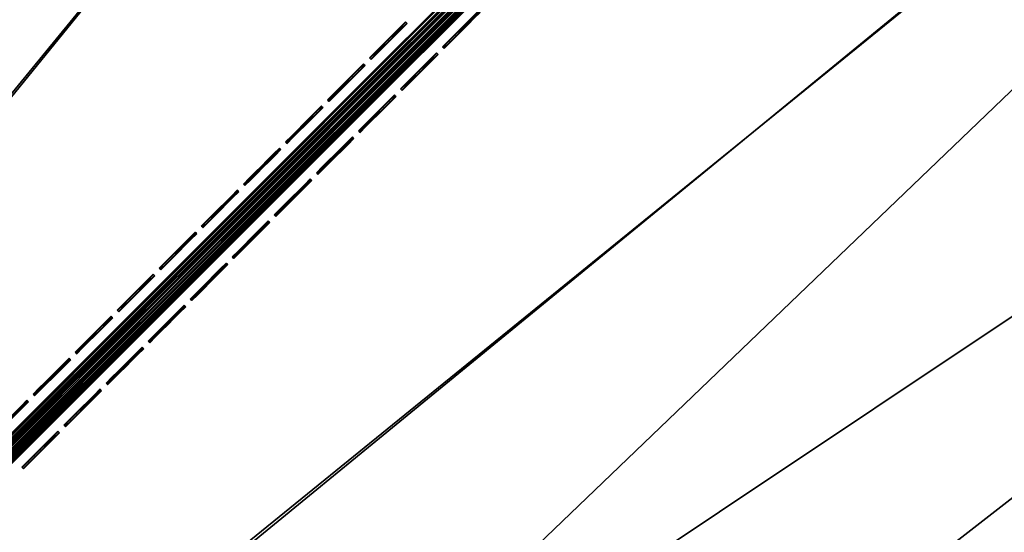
# Model space of a CAD drawing. Header units: inches. Extents: x 0 to 63.6, y -63.6 to 0.
# Tile 404 of 475: x 36 to 40.5, y -28 to -25.7. Entities that reach past the tile are written whole.
import ezdxf

# ---------------------------------------------------------------- set-up
doc = ezdxf.new("R2010")
doc.units = ezdxf.units.IN
doc.header["$LTSCALE"] = 0.03937
doc.header["$MEASUREMENT"] = 0
for name, color, linetype in [('A-FURN-3-ST', 151, 'Continuous'), ('A-FURN-3-ST-SEAM', 250, 'Continuous'), ('A-FURN-3-STITCH', 15, 'Continuous')]:
    doc.layers.add(name, color=color, linetype=linetype)

msp = doc.modelspace()

# ---------------------------------------------------------------- meshes
at = {"layer": 'A-FURN-3-ST'}
mesh = msp.add_polyface(dxfattribs=at)
corners = [(13.9787, -25.6395, 5), (13.9126, -25.8191, 5.0381), (12.3211, -25.0702, 5), (12.2629, -25.2525, 5.0381), (12.4992, -25.6536, 5.5), (12.1805, -25.5102, 5.3087), (13.8192, -26.0731, 5.3087), (13.8566, -25.9714, 5.1464), (12.2135, -25.407, 5.1464), (14.1775, -26.2475, 16.9), (12.4992, -25.6536, 16.9), (15.73, -25.9885, 17.9625), (15.8397, -25.7258, 18), (14.0856, -25.3429, 17.9625), (14.1839, -25.0757, 18), (12.4149, -24.7692, 17.9625), (12.5015, -24.498, 18), (12.3342, -25.0219, 17.8526), (13.9941, -25.5919, 17.8526), (15.6277, -26.2333, 17.8526), (12.2649, -25.2389, 17.6778), (13.9154, -25.8057, 17.6778), (12.1782, -25.5101, 17.1847), (13.8171, -26.0729, 17.1847), (13.8551, -25.9698, 17.45), (12.2117, -25.4054, 17.45), (25.0468, -31.0664, 18), (37.515, -13.6013, 18), (23.6135, -30.0129, 18), (35.7144, -12.3007, 18), (22.136, -29.0223, 18), (33.8688, -11.0648, 18), (31.9805, -9.8953, 18), (20.6169, -28.0967, 18), (30.0518, -8.7935, 18), (19.0593, -27.2377, 18), (28.0852, -7.761, 18), (17.4659, -26.4469, 18), (26.0832, -6.7989, 18), (24.0483, -5.9085, 18), (21.9831, -5.0909, 18), (19.8901, -4.3472, 18), (17.772, -3.6783, 18), (10.7957, -23.9936, 18), (15.6316, -3.085, 18), (29.9607, -7.4937, 5.5), (30.5611, -7.8617, 5.3087), (28.561, -6.8115, 5.3087), (28.3538, -7.2244, 5), (28.4396, -7.0534, 5.0381), (30.4312, -8.0991, 5.0381), (30.3394, -8.2669, 5), (30.5091, -7.9568, 5.1464), (28.5124, -6.9084, 5.1464), (30.1884, -8.5438, 17.9625), (28.2129, -7.5065, 17.9625), (30.5088, -7.9577, 17.45), (28.5122, -6.9094, 17.45), (28.4339, -7.0657, 17.6778), (30.425, -8.1111, 17.6778), (28.3318, -7.2693, 17.8526), (30.3157, -8.311, 17.8526), (37.8745, -13.121, 5), (24.6816, -31.5424, 5), (23.2694, -30.5044, 5), (36.0566, -11.8078, 5), (21.8136, -29.5284, 5), (34.1932, -10.5601, 5), (32.2866, -9.3793, 5), (20.3169, -28.6163, 5), (18.7822, -27.7699, 5), (17.2123, -26.9907, 5), (26.3325, -6.2531, 5), (15.6101, -26.2801, 5), (24.2779, -5.3542, 5), (22.1927, -4.5288, 5), (20.0796, -3.7779, 5), (17.9411, -3.1026, 5), (10.6404, -24.5731, 5), (15.7799, -2.5037, 5)]
mesh.append_faces([[corners[k] for k in face] for face in [(0, 1, 2), (2, 1, 3), (4, 5, 6), (7, 6, 5, 8), (1, 7, 8, 3), (4, 9, 10), (11, 12, 13), (13, 12, 14), (13, 14, 15), (15, 14, 16), (15, 17, 18, 13), (13, 18, 19, 11), (17, 20, 21, 18), (22, 10, 23), (24, 21, 20, 25), (23, 24, 25, 22), (26, 27, 28), (28, 29, 30), (30, 31, 32), (30, 32, 33), (33, 32, 34), (33, 34, 35), (35, 34, 36), (35, 36, 37), (37, 36, 38), (37, 38, 12), (12, 38, 39), (12, 39, 40), (12, 40, 14), (14, 40, 41), (14, 41, 16), (16, 41, 42), (16, 42, 43), (43, 42, 44), (45, 46, 47), (48, 49, 50), (48, 50, 51), (52, 50, 49, 53), (34, 54, 36), (36, 54, 55), (56, 57, 58, 59), (59, 58, 60, 61), (61, 60, 55, 54), (62, 63, 64), (65, 64, 66), (67, 66, 68), (68, 66, 69), (68, 69, 51), (51, 69, 70), (51, 70, 48), (48, 70, 71), (48, 71, 72), (72, 71, 73), (72, 73, 74), (74, 73, 75), (75, 73, 0), (75, 0, 76), (76, 0, 2), (76, 2, 77), (77, 2, 78), (77, 78, 79)]])
mesh = msp.add_polyface(dxfattribs=at)
corners = [(47.2494, -22.6677, 18), (45.7647, -21.0157, 18), (30.2851, -35.8696, 18), (29.0547, -34.5849, 18), (44.2222, -19.4174, 18), (42.6239, -17.875, 18), (27.77, -33.3546, 18), (40.9719, -16.3902, 18), (26.4332, -32.181, 18), (39.2682, -14.9651, 18), (25.0468, -31.0664, 18), (37.515, -13.6013, 18), (23.6135, -30.0129, 18), (35.7144, -12.3007, 18), (22.136, -29.0223, 18), (33.8688, -11.0648, 18), (42.5956, -16.3574, 5.5), (41.6674, -15.5877, 5.3087), (40.9281, -14.9068, 5.5), (39.9347, -14.1383, 5.3087), (39.2112, -13.515, 5.5), (38.1515, -12.7513, 5.3087), (37.447, -12.1836, 5.5), (41.5964, -15.6696, 5.1464), (39.8666, -14.2227, 5.1464), (38.0865, -12.8381, 5.1464), (36.0566, -11.8078, 5), (37.9893, -12.9679, 5.0381), (37.8745, -13.121, 5), (39.7648, -14.3489, 5.0381), (39.6447, -14.4979, 5), (41.4902, -15.7922, 5.0381), (41.3648, -15.9368, 5), (42.5956, -16.3574, 16.9), (40.9281, -14.9068, 16.9), (39.2112, -13.515, 16.9), (37.447, -12.1836, 16.9), (42.8179, -17.6666, 17.9625), (41.1584, -16.1751, 17.9625), (39.4469, -14.7434, 17.9625), (37.6857, -13.3735, 17.9625), (41.6678, -15.5873, 17.1847), (39.9351, -14.1379, 17.1847), (39.8661, -14.2234, 17.45), (41.5959, -15.6704, 17.45), (39.7564, -14.3596, 17.6778), (41.4814, -15.8025, 17.6778), (39.6134, -14.5369, 17.8526), (41.3322, -15.9746, 17.8526), (38.1519, -12.7509, 17.1847), (38.0861, -12.8389, 17.45), (37.9813, -12.9788, 17.6778), (37.8447, -13.1611, 17.8526), (36.0283, -11.8491, 17.8526), (35.8769, -12.0669, 17.9625), (49.1417, -23.9949, 5), (28.6305, -35.0091, 5), (47.7028, -22.2748, 5), (46.2038, -20.6068, 5), (44.6464, -18.9932, 5), (43.0328, -17.4358, 5), (27.3646, -33.7969, 5), (26.0475, -32.6406, 5), (24.6816, -31.5424, 5), (23.2694, -30.5044, 5), (21.8136, -29.5284, 5), (34.1932, -10.5601, 5)]
mesh.append_faces([[corners[k] for k in face] for face in [(0, 1, 2), (3, 1, 4), (3, 4, 5), (3, 5, 6), (6, 5, 7), (6, 7, 8), (8, 7, 9), (8, 9, 10), (10, 9, 11), (12, 11, 13), (14, 13, 15), (16, 17, 18), (18, 17, 19), (18, 19, 20), (20, 19, 21), (20, 21, 22), (17, 23, 24, 19), (19, 24, 25, 21), (26, 27, 28), (28, 27, 29), (28, 29, 30), (30, 29, 31), (30, 31, 32), (23, 31, 29, 24), (24, 29, 27, 25), (33, 18, 34), (34, 18, 20), (34, 20, 35), (35, 20, 22), (35, 22, 36), (7, 37, 38), (7, 38, 9), (9, 38, 39), (9, 39, 11), (11, 39, 40), (11, 40, 13), (33, 34, 41), (41, 34, 42), (41, 42, 43, 44), (44, 43, 45, 46), (46, 45, 47, 48), (48, 47, 39, 38), (34, 35, 42), (42, 35, 49), (42, 49, 50, 43), (43, 50, 51, 45), (45, 51, 52, 47), (47, 52, 40, 39), (35, 36, 49), (52, 53, 54, 40), (55, 56, 57), (57, 56, 58), (58, 56, 59), (59, 56, 60), (60, 61, 32), (32, 61, 62), (32, 62, 30), (30, 62, 63), (30, 63, 28), (28, 64, 26), (26, 65, 66)]])
mesh = msp.add_polyface(dxfattribs=at)
corners = [(34.1112, -41.826, 5), (33.95, -41.9291, 5.0381), (33.1353, -40.3702, 5), (32.9787, -40.4802, 5.0381), (32.0972, -38.9581, 5), (31.9455, -39.0747, 5.0381), (30.999, -37.5921, 5), (30.8525, -37.7152, 5.0381), (29.8427, -36.275, 5), (30.101, -37.3129, 5.5), (30.6453, -37.8893, 5.3087), (31.243, -38.6788, 5.5), (31.731, -39.2396, 5.3087), (32.323, -40.0941, 5.5), (32.7572, -40.6357, 5.3087), (33.339, -41.5562, 5.5), (33.7221, -42.0749, 5.3087), (33.8134, -42.0165, 5.1464), (32.8459, -40.5734, 5.1464), (31.8169, -39.1736, 5.1464), (30.7283, -37.8196, 5.1464), (34.2889, -43.062, 16.9), (33.339, -41.5562, 16.9), (32.323, -40.0941, 16.9), (31.243, -38.6788, 16.9), (30.101, -37.3129, 16.9), (34.3774, -41.657, 17.9625), (34.6173, -41.5036, 18), (33.3937, -40.1897, 17.9625), (33.6267, -40.0261, 18), (32.3475, -38.7663, 17.9625), (32.5732, -38.5928, 18), (31.2406, -37.3896, 17.9625), (31.4586, -37.2064, 18), (30.0752, -36.062, 17.9625), (30.2851, -35.8696, 18), (29.8797, -36.2413, 17.8526), (31.0375, -37.5603, 17.8526), (32.1372, -38.9281, 17.8526), (33.1766, -40.3422, 17.8526), (34.1539, -41.7999, 17.8526), (29.7118, -36.3953, 17.6778), (30.8631, -37.7068, 17.6778), (31.9566, -39.0669, 17.6778), (32.9902, -40.4731, 17.6778), (33.962, -41.9227, 17.6778), (30.6451, -37.89, 17.1847), (31.7309, -39.2405, 17.1847), (32.7572, -40.6367, 17.1847), (33.7221, -42.076, 17.1847), (33.8147, -42.0168, 17.45), (32.8471, -40.5736, 17.45), (31.818, -39.1735, 17.45), (30.7293, -37.8193, 17.45), (56.8407, -37.5564, 18), (45.7647, -21.0157, 18), (29.0547, -34.5849, 18), (58.2854, -39.3617, 5), (57.3865, -37.3071, 5), (56.4152, -35.2858, 5), (28.6305, -35.0091, 5), (43.0328, -17.4358, 5), (27.3646, -33.7969, 5)]
mesh.append_faces([[corners[k] for k in face] for face in [(0, 1, 2), (2, 1, 3), (2, 3, 4), (4, 3, 5), (4, 5, 6), (6, 5, 7), (6, 7, 8), (9, 10, 11), (11, 10, 12), (11, 12, 13), (13, 12, 14), (13, 14, 15), (15, 14, 16), (17, 16, 14, 18), (18, 14, 12, 19), (19, 12, 10, 20), (1, 17, 18, 3), (3, 18, 19, 5), (5, 19, 20, 7), (15, 21, 22), (15, 22, 13), (13, 22, 23), (13, 23, 11), (11, 23, 24), (11, 24, 9), (9, 24, 25), (26, 27, 28), (28, 27, 29), (28, 29, 30), (30, 29, 31), (30, 31, 32), (32, 31, 33), (32, 33, 34), (34, 33, 35), (34, 36, 37, 32), (32, 37, 38, 30), (30, 38, 39, 28), (28, 39, 40, 26), (36, 41, 42, 37), (37, 42, 43, 38), (38, 43, 44, 39), (39, 44, 45, 40), (46, 25, 24), (46, 24, 47), (47, 24, 23), (47, 23, 48), (48, 23, 22), (48, 22, 49), (50, 45, 44, 51), (51, 44, 43, 52), (52, 43, 42, 53), (49, 50, 51, 48), (48, 51, 52, 47), (47, 52, 53, 46), (31, 54, 33), (33, 54, 35), (35, 55, 56), (57, 4, 6), (58, 6, 8), (59, 8, 60), (61, 60, 62)]])
mesh = msp.add_polyface(dxfattribs=at)
corners = [(30.2851, -35.8696, 18), (48.6745, -24.3714, 18), (47.2494, -22.6677, 18), (52.7253, -28.0019, 5.5), (53.468, -29.1964, 5.3087), (52.2111, -27.3193, 5.3087), (51.456, -26.1926, 5.5), (50.8883, -25.4881, 5.3087), (50.1247, -24.4284, 5.5), (49.5013, -23.705, 5.3087), (48.7328, -22.7115, 5.5), (48.0519, -21.9722, 5.3087), (53.3768, -29.2551, 5.1464), (52.1221, -27.3812, 5.1464), (50.8015, -25.5531, 5.1464), (49.4169, -23.773, 5.1464), (47.97, -22.0432, 5.1464), (47.7028, -22.2748, 5), (47.8474, -22.1494, 5.0381), (49.1417, -23.9949, 5), (49.2907, -23.8748, 5.0381), (50.5186, -25.7651, 5), (50.6717, -25.6503, 5.0381), (51.8318, -27.583, 5), (51.9889, -27.4738, 5.0381), (53.0795, -29.4464, 5), (53.2404, -29.3429, 5.0381), (52.7253, -28.0019, 16.9), (51.456, -26.1926, 16.9), (50.1247, -24.4284, 16.9), (48.7328, -22.7115, 16.9), (47.2822, -21.044, 5.5), (52.5748, -29.7708, 18), (51.5727, -27.7627, 17.9625), (51.3389, -27.9252, 18), (50.2661, -25.9539, 17.9625), (50.0383, -26.1246, 18), (48.8962, -24.1927, 17.9625), (47.4645, -22.4812, 17.9625), (45.973, -20.8217, 17.9625), (53.4684, -29.196, 17.1847), (52.2115, -27.319, 17.1847), (52.1212, -27.3816, 17.45), (53.3759, -29.2554, 17.45), (51.9776, -27.4813, 17.6778), (53.2289, -29.35, 17.6778), (51.7906, -27.6113, 17.8526), (53.0373, -29.4732, 17.8526), (50.8887, -25.4877, 17.1847), (50.8007, -25.5535, 17.45), (50.6608, -25.6583, 17.6778), (50.4785, -25.7949, 17.8526), (49.5017, -23.7046, 17.1847), (49.4162, -23.7735, 17.45), (49.2801, -23.8832, 17.6778), (49.1027, -24.0262, 17.8526), (48.0523, -21.9718, 17.1847), (47.9693, -22.0438, 17.45), (47.8371, -22.1582, 17.6778), (47.665, -22.3075, 17.8526), (28.6305, -35.0091, 5)]
mesh.append_faces([[corners[k] for k in face] for face in [(0, 1, 2), (3, 4, 5), (3, 5, 6), (6, 5, 7), (6, 7, 8), (8, 7, 9), (8, 9, 10), (10, 9, 11), (4, 12, 13, 5), (5, 13, 14, 7), (7, 14, 15, 9), (9, 15, 16, 11), (17, 18, 19), (19, 18, 20), (19, 20, 21), (21, 20, 22), (21, 22, 23), (23, 22, 24), (23, 24, 25), (12, 26, 24, 13), (13, 24, 22, 14), (14, 22, 20, 15), (15, 20, 18, 16), (27, 3, 6), (27, 6, 28), (28, 6, 8), (28, 8, 29), (29, 8, 10), (29, 10, 30), (30, 10, 31), (32, 33, 34), (34, 33, 35), (34, 35, 36), (36, 35, 37), (36, 37, 1), (1, 37, 38), (1, 38, 2), (2, 38, 39), (40, 27, 41), (40, 41, 42, 43), (43, 42, 44, 45), (45, 44, 46, 47), (27, 28, 41), (41, 28, 48), (41, 48, 49, 42), (42, 49, 50, 44), (44, 50, 51, 46), (46, 51, 35, 33), (28, 29, 48), (48, 29, 52), (48, 52, 53, 49), (49, 53, 54, 50), (50, 54, 55, 51), (51, 55, 37, 35), (29, 30, 52), (52, 30, 56), (52, 56, 57, 53), (53, 57, 58, 54), (54, 58, 59, 55), (55, 59, 38, 37), (21, 60, 19)]])
mesh = msp.add_polyface(dxfattribs=at)
corners = [(34.6173, -41.5036, 18), (58.5487, -41.6565, 18), (33.6267, -40.0261, 18), (57.7311, -39.5913, 18), (32.5732, -38.5928, 18), (56.8407, -37.5564, 18), (30.2851, -35.8696, 18), (55.8786, -35.5544, 18), (54.8461, -33.5878, 18), (53.7443, -31.6591, 18), (52.5748, -29.7708, 18), (51.3389, -27.9252, 18), (50.0383, -26.1246, 18), (48.6745, -24.3714, 18), (56.1459, -33.6789, 5.5), (55.7779, -33.0785, 5.3087), (55.0716, -31.7474, 5.5), (54.6574, -31.117, 5.3087), (53.931, -29.8543, 5.5), (53.468, -29.1964, 5.3087), (52.7253, -28.0019, 5.5), (55.6828, -33.1305, 5.1464), (54.5642, -31.1723, 5.1464), (53.3768, -29.2551, 5.1464), (53.0795, -29.4464, 5), (51.9889, -27.4738, 5.0381), (53.2404, -29.3429, 5.0381), (54.2603, -31.353, 5), (54.4248, -31.2552, 5.0381), (55.3727, -33.3003, 5), (55.5405, -33.2084, 5.0381), (56.1459, -33.6789, 16.9), (55.0716, -31.7474, 16.9), (53.931, -29.8543, 16.9), (52.7253, -28.0019, 16.9), (56.1331, -35.4267, 17.9625), (55.0959, -33.4512, 17.9625), (53.9891, -31.5137, 17.9625), (52.8142, -29.6168, 17.9625), (51.5727, -27.7627, 17.9625), (56.3703, -35.3078, 17.8526), (55.3286, -33.3239, 17.8526), (55.7784, -33.0781, 17.1847), (54.6579, -31.1166, 17.1847), (54.5633, -31.1726, 17.45), (55.6819, -33.1308, 17.45), (54.413, -31.2619, 17.6778), (55.5285, -33.2146, 17.6778), (54.2172, -31.3782, 17.8526), (53.4684, -29.196, 17.1847), (53.3759, -29.2554, 17.45), (53.2289, -29.35, 17.6778), (53.0373, -29.4732, 17.8526), (51.7906, -27.6113, 17.8526), (59.1108, -41.4469, 5), (33.1353, -40.3702, 5), (58.2854, -39.3617, 5), (32.0972, -38.9581, 5), (30.999, -37.5921, 5), (57.3865, -37.3071, 5), (29.8427, -36.275, 5), (56.4152, -35.2858, 5), (28.6305, -35.0091, 5), (51.8318, -27.583, 5), (50.5186, -25.7651, 5)]
mesh.append_faces([[corners[k] for k in face] for face in [(0, 1, 2), (2, 1, 3), (2, 3, 4), (4, 3, 5), (6, 5, 7), (6, 7, 8), (8, 9, 6), (6, 9, 10), (6, 10, 11), (11, 12, 6), (6, 12, 13), (14, 15, 16), (16, 15, 17), (16, 17, 18), (18, 17, 19), (18, 19, 20), (15, 21, 22, 17), (17, 22, 23, 19), (24, 25, 26), (24, 26, 27), (27, 26, 28), (27, 28, 29), (29, 28, 30), (21, 30, 28, 22), (22, 28, 26, 23), (31, 16, 32), (32, 16, 18), (32, 18, 33), (33, 18, 20), (33, 20, 34), (7, 35, 36), (7, 36, 8), (8, 36, 37), (8, 37, 9), (9, 37, 38), (9, 38, 10), (10, 38, 39), (40, 41, 36, 35), (31, 32, 42), (42, 32, 43), (42, 43, 44, 45), (45, 44, 46, 47), (47, 46, 48, 41), (41, 48, 37, 36), (32, 33, 43), (43, 33, 49), (43, 49, 50, 44), (44, 50, 51, 46), (46, 51, 52, 48), (48, 52, 38, 37), (33, 34, 49), (52, 53, 39, 38), (54, 55, 56), (56, 55, 57), (56, 58, 59), (59, 60, 61), (61, 62, 29), (29, 62, 27), (27, 62, 24), (24, 62, 63), (63, 62, 64)]])
at = {"layer": 'A-FURN-3-ST-SEAM'}
mesh = msp.add_polyface(dxfattribs=at)
corners = [(39.2086, -24.5017, 18), (31.1875, -32.5229, 18), (39.2062, -24.4993, 17.9826), (31.1848, -32.5202, 17.9809), (39.1995, -24.4927, 17.9675), (31.1771, -32.5125, 17.9646), (39.1898, -24.4829, 17.9563), (31.1656, -32.501, 17.9538), (39.178, -24.4711, 17.9505), (31.1521, -32.4875, 17.95), (39.1655, -24.4586, 17.9515), (31.1386, -32.4739, 17.9538), (39.154, -24.4472, 17.9588), (31.1271, -32.4625, 17.9647), (39.1392, -24.4323, 17.9868), (39.1415, -24.4346, 18.0217), (31.1271, -32.4625, 18.0354), (39.1489, -24.442, 18.0362), (31.1386, -32.474, 18.0462), (39.1594, -24.4525, 18.0459), (31.1521, -32.4875, 18.05), (39.1842, -24.4773, 18.0472), (31.1656, -32.501, 18.0462), (39.1953, -24.4885, 18.039), (31.1771, -32.5125, 18.0354), (39.2036, -24.4967, 18.0255), (31.1848, -32.5202, 18.0191), (41.7366, -21.9737, 18), (44.2596, -19.4407, 18.0255), (41.7316, -21.9687, 18.0255), (41.7233, -21.9605, 18.039), (41.7122, -21.9493, 18.0472), (41.6695, -21.9066, 18.0217), (41.6661, -21.9032, 18.0045), (39.1381, -24.4312, 18.0045), (41.6672, -21.9043, 17.9868), (41.706, -21.9431, 17.9505), (41.7178, -21.9549, 17.9563), (41.7275, -21.9647, 17.9675), (41.7342, -21.9713, 17.9826), (44.2646, -19.4457, 18), (41.6874, -21.9245, 18.0459), (41.6769, -21.914, 18.0362), (41.682, -21.9192, 17.9588), (41.6935, -21.9306, 17.9515), (44.2555, -19.4366, 17.9675), (44.2622, -19.4433, 17.9826)]
mesh.append_faces([[corners[k] for k in face] for face in [(0, 1, 2), (2, 3, 4), (4, 5, 6), (6, 7, 8), (8, 9, 10), (10, 11, 12), (12, 13, 14), (15, 16, 17), (17, 18, 19), (19, 20, 21), (21, 22, 23), (23, 24, 25), (25, 26, 0), (27, 28, 29), (27, 29, 0), (0, 29, 25), (29, 30, 23, 25), (30, 31, 21, 23), (32, 33, 34, 15), (33, 35, 14, 34), (36, 37, 6, 8), (37, 38, 4, 6), (39, 40, 27), (39, 27, 2), (2, 27, 0), (19, 21, 31, 41), (32, 15, 17, 42), (42, 17, 19, 41), (12, 14, 35, 43), (36, 8, 10, 44), (44, 10, 12, 43), (39, 2, 4, 38), (45, 46, 39, 38)]])
mesh = msp.add_polyface(dxfattribs=at)
corners = [(0.1, -23.5496, 5.5003), (0.0965, -23.5235, 16.9008), (0.1, -23.5408, 16.9008), (0.0051, -23.5452, 17.0869), (0.0003, -23.5283, 17.0837), (0.0003, -23.5454, 16.9008), (0.0051, -23.5625, 16.9008), (0.003, -23.5667, 5.5003), (0.003, -23.5325, 5.5003), (0.0155, -23.577, 16.9008), (0.025, -23.5929, 5.5003), (0.0304, -23.5867, 16.9008), (0.0587, -23.5989, 5.5003), (0.0655, -23.588, 16.9008), (0.0812, -23.5798, 16.9008), (0.0812, -23.5622, 17.0901), (0.0655, -23.5702, 17.0915), (0.0812, -23.5067, 17.283), (0.0655, -23.5142, 17.286), (0.0883, -23.5818, 5.5003), (0.0929, -23.5664, 16.9008), (0.0929, -23.5489, 17.0876), (0.1, -23.5239, 17.0828), (0.0304, -23.513, 17.2856), (0.0304, -23.5689, 17.0913), (0.0155, -23.504, 17.282), (0.0155, -23.5594, 17.0895), (0.0883, -23.5175, 5.5003), (0.0587, -23.5004, 5.5003), (0.025, -23.5063, 5.5003), (40.0732, -63.5467, 16.9008), (40.0579, -63.5513, 5.5003), (40.0598, -63.5584, 16.9008), (40.0408, -63.5809, 5.5003), (40.0516, -63.5741, 16.9008), (40.0529, -63.6092, 16.9008), (40.0467, -63.6146, 5.5003), (40.0626, -63.6241, 16.9008), (40.0729, -63.6366, 5.5003), (40.0707, -63.6092, 17.0913), (40.0694, -63.5741, 17.0915)]
mesh.append_faces([[corners[k] for k in face] for face in [(0, 1, 2), (3, 4, 5, 6), (6, 5, 7), (7, 5, 8), (6, 7, 9), (9, 7, 10), (9, 10, 11), (11, 10, 12), (11, 12, 13), (13, 12, 14), (13, 14, 15, 16), (16, 15, 17, 18), (12, 19, 14), (14, 19, 20), (14, 20, 21, 15), (19, 0, 20), (20, 0, 2), (20, 2, 21), (21, 2, 22), (18, 23, 24, 16), (16, 24, 11, 13), (23, 25, 26, 24), (24, 26, 9, 11), (26, 3, 6, 9), (30, 31, 32), (31, 33, 32), (32, 33, 34), (34, 33, 35), (35, 33, 36), (35, 36, 37), (37, 36, 38), (39, 40, 34, 35)]])
mesh.append_faces([[corners[k] for k in face] for face in [(8, 10, 7)]], dxfattribs={"vtx0": -1})
mesh.append_faces([[corners[k] for k in face] for face in [(28, 12, 29), (29, 10, 8)]], dxfattribs={"vtx0": -1, "vtx1": -1})
mesh.append_faces([[corners[k] for k in face] for face in [(28, 19, 12), (29, 12, 10)]], dxfattribs={"vtx0": -1, "vtx2": -1})
mesh.append_faces([[corners[k] for k in face] for face in [(0, 19, 27)]], dxfattribs={"vtx1": -1})
mesh = msp.add_polyface(dxfattribs=at)
corners = [(31.1848, -32.5202, 18.0191), (31.1194, -32.4548, 17.9809), (31.1875, -32.5229, 18), (31.1271, -32.4625, 17.9647), (31.1386, -32.4739, 17.9538), (31.1771, -32.5125, 18.0354), (31.1656, -32.501, 18.0462), (31.1521, -32.4875, 18.05), (31.1386, -32.474, 18.0462), (31.1271, -32.4625, 18.0354), (31.1195, -32.4548, 18.0192), (31.1168, -32.4521, 18), (31.1521, -32.4875, 17.95), (31.1656, -32.501, 17.9538), (31.1771, -32.5125, 17.9646), (31.1848, -32.5202, 17.9809), (39.2062, -24.4993, 17.9826), (39.1995, -24.4927, 17.9675), (39.1898, -24.4829, 17.9563), (39.178, -24.4711, 17.9505), (39.1655, -24.4586, 17.9515), (39.154, -24.4472, 17.9588), (39.1392, -24.4323, 17.9868), (39.1381, -24.4312, 18.0045), (39.1415, -24.4346, 18.0217), (39.1489, -24.442, 18.0362), (39.1594, -24.4525, 18.0459), (39.1842, -24.4773, 18.0472), (39.1953, -24.4885, 18.039), (39.2036, -24.4967, 18.0255), (39.2086, -24.5017, 18)]
mesh.append_faces([[corners[k] for k in face] for face in [(16, 2, 15), (17, 15, 14), (18, 14, 13), (19, 13, 12), (20, 12, 4), (21, 4, 3), (22, 3, 1), (22, 1, 11), (22, 11, 23), (23, 11, 10), (23, 10, 24), (24, 10, 9), (25, 9, 8), (26, 8, 7), (27, 7, 6), (28, 6, 5), (29, 5, 0), (30, 0, 2)]])
mesh.append_faces([[corners[k] for k in face] for face in [(0, 1, 2)]], dxfattribs={"vtx0": -1, "vtx1": -1})
mesh.append_faces([[corners[k] for k in face] for face in [(2, 1, 3), (2, 3, 4), (1, 5, 6), (1, 6, 7), (1, 8, 9), (1, 9, 10), (2, 12, 13), (2, 13, 14)]], dxfattribs={"vtx0": -1, "vtx2": -1})
mesh.append_faces([[corners[k] for k in face] for face in [(0, 5, 1), (7, 8, 1), (4, 12, 2)]], dxfattribs={"vtx1": -1, "vtx2": -1})
mesh.append_faces([[corners[k] for k in face] for face in [(10, 11, 1), (14, 15, 2)]], dxfattribs={"vtx2": -1})
at = {"layer": 'A-FURN-3-STITCH'}
mesh = msp.add_polymesh((7, 4), dxfattribs=at)
for k, corner in enumerate([(38.1341, -25.6547, 18.0001), (38.1322, -25.6529, 18), (38.1285, -25.6492, 18), (38.1267, -25.6474, 18.0001), (38.1069, -25.6818, 18.0077), (38.1051, -25.68, 18.0122), (38.1014, -25.6763, 18.0122), (38.0996, -25.6745, 18.0077), (38.0795, -25.7093, 18.0123), (38.0776, -25.7075, 18.0168), (38.074, -25.7038, 18.0168), (38.0721, -25.7019, 18.0123), (38.0519, -25.7369, 18.0138), (38.05, -25.7351, 18.0183), (38.0463, -25.7314, 18.0183), (38.0445, -25.7296, 18.0138), (38.0242, -25.7645, 18.0123), (38.0224, -25.7627, 18.0168), (38.0187, -25.759, 18.0168), (38.0169, -25.7572, 18.0123), (37.9968, -25.792, 18.0077), (37.9949, -25.7902, 18.0122), (37.9912, -25.7865, 18.0122), (37.9894, -25.7846, 18.0077), (37.9697, -25.8191, 18.0001), (37.9678, -25.8173, 18.0001), (37.9641, -25.8136, 18.0001), (37.9623, -25.8118, 18.0001)]):
    mesh.set_mesh_vertex(divmod(k, 4), corner)
mesh = msp.add_polymesh((7, 4), dxfattribs=at)
for k, corner in enumerate([(37.8009, -25.7055, 18.0001), (37.799, -25.7037, 18), (37.7953, -25.7, 18), (37.7935, -25.6982, 18.0001), (37.7737, -25.7326, 18.0077), (37.7719, -25.7308, 18.0122), (37.7682, -25.7271, 18.0122), (37.7664, -25.7253, 18.0077), (37.7463, -25.7601, 18.0123), (37.7444, -25.7583, 18.0168), (37.7408, -25.7546, 18.0168), (37.7389, -25.7527, 18.0123), (37.7187, -25.7877, 18.0138), (37.7168, -25.7859, 18.0183), (37.7131, -25.7822, 18.0183), (37.7113, -25.7804, 18.0138), (37.691, -25.8154, 18.0123), (37.6892, -25.8135, 18.0168), (37.6855, -25.8098, 18.0168), (37.6837, -25.808, 18.0123), (37.6636, -25.8428, 18.0077), (37.6617, -25.841, 18.0122), (37.6581, -25.8373, 18.0122), (37.6562, -25.8354, 18.0077), (37.6365, -25.8699, 18.0001), (37.6346, -25.8681, 18.0001), (37.6309, -25.8644, 18.0001), (37.6291, -25.8626, 18.0001)]):
    mesh.set_mesh_vertex(divmod(k, 4), corner)
mesh = msp.add_polymesh((7, 4), dxfattribs=at)
for k, corner in enumerate([(37.9421, -25.8467, 18.0001), (37.9402, -25.8449, 18), (37.9365, -25.8412, 18), (37.9347, -25.8394, 18.0001), (37.9149, -25.8738, 18.0077), (37.9131, -25.872, 18.0122), (37.9094, -25.8683, 18.0122), (37.9076, -25.8665, 18.0077), (37.8875, -25.9013, 18.0123), (37.8856, -25.8995, 18.0168), (37.882, -25.8958, 18.0168), (37.8801, -25.8939, 18.0123), (37.8599, -25.9289, 18.0138), (37.858, -25.9271, 18.0183), (37.8543, -25.9234, 18.0183), (37.8525, -25.9216, 18.0138), (37.8322, -25.9565, 18.0123), (37.8304, -25.9547, 18.0168), (37.8267, -25.951, 18.0168), (37.8249, -25.9492, 18.0123), (37.8048, -25.984, 18.0077), (37.8029, -25.9822, 18.0122), (37.7992, -25.9785, 18.0122), (37.7974, -25.9766, 18.0077), (37.7777, -26.0111, 18.0001), (37.7758, -26.0093, 18.0001), (37.7721, -26.0056, 18.0001), (37.7703, -26.0038, 18.0001)]):
    mesh.set_mesh_vertex(divmod(k, 4), corner)
mesh = msp.add_polymesh((7, 4), dxfattribs=at)
for k, corner in enumerate([(37.6089, -25.8975, 18.0001), (37.607, -25.8957, 18), (37.6033, -25.892, 18), (37.6015, -25.8902, 18.0001), (37.5817, -25.9246, 18.0077), (37.5799, -25.9228, 18.0122), (37.5762, -25.9191, 18.0122), (37.5744, -25.9173, 18.0077), (37.5543, -25.9521, 18.0123), (37.5524, -25.9503, 18.0168), (37.5488, -25.9466, 18.0168), (37.5469, -25.9447, 18.0123), (37.5267, -25.9797, 18.0138), (37.5248, -25.9779, 18.0183), (37.5211, -25.9742, 18.0183), (37.5193, -25.9724, 18.0138), (37.499, -26.0074, 18.0123), (37.4972, -26.0055, 18.0168), (37.4935, -26.0018, 18.0168), (37.4917, -26, 18.0123), (37.4716, -26.0348, 18.0077), (37.4697, -26.033, 18.0122), (37.4661, -26.0293, 18.0122), (37.4642, -26.0274, 18.0077), (37.4445, -26.0619, 18.0001), (37.4426, -26.0601, 18.0001), (37.4389, -26.0564, 18.0001), (37.4371, -26.0546, 18.0001)]):
    mesh.set_mesh_vertex(divmod(k, 4), corner)
mesh = msp.add_polymesh((7, 4), dxfattribs=at)
for k, corner in enumerate([(37.7501, -26.0387, 18.0001), (37.7482, -26.0369, 18), (37.7445, -26.0332, 18), (37.7427, -26.0314, 18.0001), (37.7229, -26.0658, 18.0077), (37.7211, -26.064, 18.0122), (37.7174, -26.0603, 18.0122), (37.7156, -26.0585, 18.0077), (37.6955, -26.0933, 18.0123), (37.6936, -26.0915, 18.0168), (37.69, -26.0878, 18.0168), (37.6881, -26.0859, 18.0123), (37.6679, -26.1209, 18.0138), (37.666, -26.1191, 18.0183), (37.6623, -26.1154, 18.0183), (37.6605, -26.1136, 18.0138), (37.6402, -26.1485, 18.0123), (37.6384, -26.1467, 18.0168), (37.6347, -26.143, 18.0168), (37.6329, -26.1412, 18.0123), (37.6128, -26.176, 18.0077), (37.6109, -26.1742, 18.0122), (37.6072, -26.1705, 18.0122), (37.6054, -26.1686, 18.0077), (37.5856, -26.2031, 18.0001), (37.5838, -26.2013, 18.0001), (37.5801, -26.1976, 18.0001), (37.5783, -26.1958, 18.0001)]):
    mesh.set_mesh_vertex(divmod(k, 4), corner)
mesh = msp.add_polymesh((7, 4), dxfattribs=at)
for k, corner in enumerate([(37.4169, -26.0895, 18.0001), (37.415, -26.0877, 18), (37.4113, -26.084, 18), (37.4095, -26.0822, 18.0001), (37.3897, -26.1166, 18.0077), (37.3879, -26.1148, 18.0122), (37.3842, -26.1111, 18.0122), (37.3824, -26.1093, 18.0077), (37.3623, -26.1441, 18.0123), (37.3604, -26.1423, 18.0168), (37.3568, -26.1386, 18.0168), (37.3549, -26.1367, 18.0123), (37.3347, -26.1717, 18.0138), (37.3328, -26.1699, 18.0183), (37.3291, -26.1662, 18.0183), (37.3273, -26.1644, 18.0138), (37.307, -26.1994, 18.0123), (37.3052, -26.1975, 18.0168), (37.3015, -26.1938, 18.0168), (37.2997, -26.192, 18.0123), (37.2796, -26.2268, 18.0077), (37.2777, -26.225, 18.0122), (37.274, -26.2213, 18.0122), (37.2722, -26.2194, 18.0077), (37.2525, -26.2539, 18.0001), (37.2506, -26.2521, 18.0001), (37.2469, -26.2484, 18.0001), (37.2451, -26.2466, 18.0001)]):
    mesh.set_mesh_vertex(divmod(k, 4), corner)
mesh = msp.add_polymesh((7, 4), dxfattribs=at)
for k, corner in enumerate([(37.5581, -26.2307, 18.0001), (37.5562, -26.2289, 18), (37.5525, -26.2252, 18), (37.5507, -26.2234, 18.0001), (37.5309, -26.2578, 18.0077), (37.5291, -26.256, 18.0122), (37.5254, -26.2523, 18.0122), (37.5236, -26.2505, 18.0077), (37.5035, -26.2853, 18.0123), (37.5016, -26.2835, 18.0168), (37.498, -26.2798, 18.0168), (37.4961, -26.2779, 18.0123), (37.4759, -26.3129, 18.0138), (37.474, -26.3111, 18.0183), (37.4703, -26.3074, 18.0183), (37.4685, -26.3056, 18.0138), (37.4482, -26.3406, 18.0123), (37.4464, -26.3387, 18.0168), (37.4427, -26.335, 18.0168), (37.4409, -26.3332, 18.0123), (37.4208, -26.368, 18.0077), (37.4189, -26.3662, 18.0122), (37.4152, -26.3625, 18.0122), (37.4134, -26.3606, 18.0077), (37.3936, -26.3951, 18.0001), (37.3918, -26.3933, 18.0001), (37.3881, -26.3896, 18.0001), (37.3863, -26.3878, 18.0001)]):
    mesh.set_mesh_vertex(divmod(k, 4), corner)
mesh = msp.add_polymesh((7, 4), dxfattribs=at)
for k, corner in enumerate([(37.2249, -26.2815, 18.0001), (37.223, -26.2797, 18), (37.2193, -26.276, 18), (37.2175, -26.2742, 18.0001), (37.1977, -26.3086, 18.0077), (37.1959, -26.3068, 18.0122), (37.1922, -26.3031, 18.0122), (37.1904, -26.3013, 18.0077), (37.1703, -26.3361, 18.0123), (37.1684, -26.3343, 18.0168), (37.1648, -26.3306, 18.0168), (37.1629, -26.3287, 18.0123), (37.1427, -26.3637, 18.0138), (37.1408, -26.3619, 18.0183), (37.1371, -26.3582, 18.0183), (37.1353, -26.3564, 18.0138), (37.115, -26.3914, 18.0123), (37.1132, -26.3895, 18.0168), (37.1095, -26.3858, 18.0168), (37.1077, -26.384, 18.0123), (37.0876, -26.4188, 18.0077), (37.0857, -26.417, 18.0122), (37.082, -26.4133, 18.0122), (37.0802, -26.4114, 18.0077), (37.0605, -26.4459, 18.0001), (37.0586, -26.4441, 18.0001), (37.0549, -26.4404, 18.0001), (37.0531, -26.4386, 18.0001)]):
    mesh.set_mesh_vertex(divmod(k, 4), corner)
mesh = msp.add_polymesh((7, 4), dxfattribs=at)
for k, corner in enumerate([(37.3661, -26.4227, 18.0001), (37.3642, -26.4209, 18), (37.3605, -26.4172, 18), (37.3587, -26.4154, 18.0001), (37.3389, -26.4498, 18.0077), (37.3371, -26.448, 18.0122), (37.3334, -26.4443, 18.0122), (37.3316, -26.4425, 18.0077), (37.3115, -26.4773, 18.0123), (37.3096, -26.4755, 18.0168), (37.306, -26.4718, 18.0168), (37.3041, -26.4699, 18.0123), (37.2839, -26.5049, 18.0138), (37.282, -26.5031, 18.0183), (37.2783, -26.4994, 18.0183), (37.2765, -26.4976, 18.0138), (37.2562, -26.5326, 18.0123), (37.2544, -26.5307, 18.0168), (37.2507, -26.527, 18.0168), (37.2489, -26.5252, 18.0123), (37.2288, -26.56, 18.0077), (37.2269, -26.5582, 18.0122), (37.2232, -26.5545, 18.0122), (37.2214, -26.5526, 18.0077), (37.2016, -26.5871, 18.0001), (37.1998, -26.5853, 18.0001), (37.1961, -26.5816, 18.0001), (37.1943, -26.5798, 18.0001)]):
    mesh.set_mesh_vertex(divmod(k, 4), corner)
mesh = msp.add_polymesh((7, 4), dxfattribs=at)
for k, corner in enumerate([(37.0329, -26.4735, 18.0001), (37.031, -26.4717, 18), (37.0273, -26.468, 18), (37.0255, -26.4662, 18.0001), (37.0057, -26.5006, 18.0077), (37.0039, -26.4988, 18.0122), (37.0002, -26.4951, 18.0122), (36.9984, -26.4933, 18.0077), (36.9783, -26.5281, 18.0123), (36.9764, -26.5263, 18.0168), (36.9728, -26.5226, 18.0168), (36.9709, -26.5207, 18.0123), (36.9507, -26.5557, 18.0138), (36.9488, -26.5539, 18.0183), (36.9451, -26.5502, 18.0183), (36.9433, -26.5484, 18.0138), (36.923, -26.5834, 18.0123), (36.9212, -26.5815, 18.0168), (36.9175, -26.5778, 18.0168), (36.9157, -26.576, 18.0123), (36.8956, -26.6108, 18.0077), (36.8937, -26.609, 18.0122), (36.89, -26.6053, 18.0122), (36.8882, -26.6034, 18.0077), (36.8685, -26.6379, 18.0001), (36.8666, -26.6361, 18.0001), (36.8629, -26.6324, 18.0001), (36.8611, -26.6306, 18.0001)]):
    mesh.set_mesh_vertex(divmod(k, 4), corner)
mesh = msp.add_polymesh((7, 4), dxfattribs=at)
for k, corner in enumerate([(37.1741, -26.6147, 18.0001), (37.1722, -26.6129, 18), (37.1685, -26.6092, 18), (37.1667, -26.6074, 18.0001), (37.1469, -26.6418, 18.0077), (37.1451, -26.64, 18.0122), (37.1414, -26.6363, 18.0122), (37.1396, -26.6345, 18.0077), (37.1195, -26.6693, 18.0123), (37.1176, -26.6675, 18.0168), (37.114, -26.6638, 18.0168), (37.1121, -26.6619, 18.0123), (37.0919, -26.6969, 18.0138), (37.09, -26.6951, 18.0183), (37.0863, -26.6914, 18.0183), (37.0845, -26.6896, 18.0138), (37.0642, -26.7246, 18.0123), (37.0624, -26.7227, 18.0168), (37.0587, -26.719, 18.0168), (37.0569, -26.7172, 18.0123), (37.0368, -26.752, 18.0077), (37.0349, -26.7502, 18.0122), (37.0312, -26.7465, 18.0122), (37.0294, -26.7446, 18.0077), (37.0096, -26.7791, 18.0001), (37.0078, -26.7773, 18.0001), (37.0041, -26.7736, 18.0001), (37.0023, -26.7718, 18.0001)]):
    mesh.set_mesh_vertex(divmod(k, 4), corner)
mesh = msp.add_polymesh((7, 4), dxfattribs=at)
for k, corner in enumerate([(36.8409, -26.6655, 18.0001), (36.839, -26.6637, 18), (36.8353, -26.66, 18), (36.8335, -26.6582, 18.0001), (36.8137, -26.6926, 18.0077), (36.8119, -26.6908, 18.0122), (36.8082, -26.6871, 18.0122), (36.8064, -26.6853, 18.0077), (36.7863, -26.7201, 18.0123), (36.7844, -26.7183, 18.0168), (36.7808, -26.7146, 18.0168), (36.7789, -26.7127, 18.0123), (36.7587, -26.7477, 18.0138), (36.7568, -26.7459, 18.0183), (36.7531, -26.7422, 18.0183), (36.7513, -26.7404, 18.0138), (36.731, -26.7754, 18.0123), (36.7292, -26.7735, 18.0168), (36.7255, -26.7698, 18.0168), (36.7237, -26.768, 18.0123), (36.7036, -26.8028, 18.0077), (36.7017, -26.801, 18.0122), (36.698, -26.7973, 18.0122), (36.6962, -26.7955, 18.0077), (36.6765, -26.8299, 18.0001), (36.6746, -26.8281, 18.0001), (36.6709, -26.8244, 18.0001), (36.6691, -26.8226, 18.0001)]):
    mesh.set_mesh_vertex(divmod(k, 4), corner)
mesh = msp.add_polymesh((7, 4), dxfattribs=at)
for k, corner in enumerate([(36.9821, -26.8067, 18.0001), (36.9802, -26.8049, 18), (36.9765, -26.8012, 18), (36.9747, -26.7994, 18.0001), (36.9549, -26.8338, 18.0077), (36.9531, -26.832, 18.0122), (36.9494, -26.8283, 18.0122), (36.9476, -26.8265, 18.0077), (36.9275, -26.8613, 18.0123), (36.9256, -26.8595, 18.0168), (36.922, -26.8558, 18.0168), (36.9201, -26.8539, 18.0123), (36.8999, -26.8889, 18.0138), (36.898, -26.8871, 18.0183), (36.8943, -26.8834, 18.0183), (36.8925, -26.8816, 18.0138), (36.8722, -26.9166, 18.0123), (36.8704, -26.9147, 18.0168), (36.8667, -26.911, 18.0168), (36.8649, -26.9092, 18.0123), (36.8448, -26.944, 18.0077), (36.8429, -26.9422, 18.0122), (36.8392, -26.9385, 18.0122), (36.8374, -26.9366, 18.0077), (36.8176, -26.9711, 18.0001), (36.8158, -26.9693, 18.0001), (36.8121, -26.9656, 18.0001), (36.8103, -26.9638, 18.0001)]):
    mesh.set_mesh_vertex(divmod(k, 4), corner)
mesh = msp.add_polymesh((7, 4), dxfattribs=at)
for k, corner in enumerate([(36.6489, -26.8575, 18.0001), (36.647, -26.8557, 18), (36.6433, -26.852, 18), (36.6415, -26.8502, 18.0001), (36.6217, -26.8846, 18.0077), (36.6199, -26.8828, 18.0122), (36.6162, -26.8791, 18.0122), (36.6144, -26.8773, 18.0077), (36.5943, -26.9121, 18.0123), (36.5924, -26.9103, 18.0168), (36.5888, -26.9066, 18.0168), (36.5869, -26.9047, 18.0123), (36.5667, -26.9397, 18.0138), (36.5648, -26.9379, 18.0183), (36.5611, -26.9342, 18.0183), (36.5593, -26.9324, 18.0138), (36.539, -26.9674, 18.0123), (36.5372, -26.9655, 18.0168), (36.5335, -26.9618, 18.0168), (36.5317, -26.96, 18.0123), (36.5116, -26.9948, 18.0077), (36.5097, -26.993, 18.0122), (36.506, -26.9893, 18.0122), (36.5042, -26.9875, 18.0077), (36.4845, -27.0219, 18.0001), (36.4826, -27.0201, 18.0001), (36.4789, -27.0164, 18.0001), (36.4771, -27.0146, 18.0001)]):
    mesh.set_mesh_vertex(divmod(k, 4), corner)
mesh = msp.add_polymesh((7, 4), dxfattribs=at)
for k, corner in enumerate([(36.7901, -26.9987, 18.0001), (36.7882, -26.9969, 18), (36.7845, -26.9932, 18), (36.7827, -26.9914, 18.0001), (36.7629, -27.0258, 18.0077), (36.7611, -27.024, 18.0122), (36.7574, -27.0203, 18.0122), (36.7556, -27.0185, 18.0077), (36.7355, -27.0533, 18.0123), (36.7336, -27.0515, 18.0168), (36.73, -27.0478, 18.0168), (36.7281, -27.0459, 18.0123), (36.7079, -27.0809, 18.0138), (36.706, -27.0791, 18.0183), (36.7023, -27.0754, 18.0183), (36.7005, -27.0736, 18.0138), (36.6802, -27.1086, 18.0123), (36.6784, -27.1067, 18.0168), (36.6747, -27.103, 18.0168), (36.6729, -27.1012, 18.0123), (36.6528, -27.136, 18.0077), (36.6509, -27.1342, 18.0122), (36.6472, -27.1305, 18.0122), (36.6454, -27.1286, 18.0077), (36.6256, -27.1631, 18.0001), (36.6238, -27.1613, 18.0001), (36.6201, -27.1576, 18.0001), (36.6183, -27.1558, 18.0001)]):
    mesh.set_mesh_vertex(divmod(k, 4), corner)
mesh = msp.add_polymesh((7, 4), dxfattribs=at)
for k, corner in enumerate([(36.4569, -27.0495, 18.0001), (36.455, -27.0477, 18), (36.4513, -27.044, 18), (36.4495, -27.0422, 18.0001), (36.4297, -27.0766, 18.0077), (36.4279, -27.0748, 18.0122), (36.4242, -27.0711, 18.0122), (36.4224, -27.0693, 18.0077), (36.4023, -27.1041, 18.0123), (36.4004, -27.1023, 18.0168), (36.3968, -27.0986, 18.0168), (36.3949, -27.0967, 18.0123), (36.3747, -27.1317, 18.0138), (36.3728, -27.1299, 18.0183), (36.3691, -27.1262, 18.0183), (36.3673, -27.1244, 18.0138), (36.347, -27.1594, 18.0123), (36.3452, -27.1575, 18.0168), (36.3415, -27.1538, 18.0168), (36.3397, -27.152, 18.0123), (36.3196, -27.1868, 18.0077), (36.3177, -27.185, 18.0122), (36.314, -27.1813, 18.0122), (36.3122, -27.1795, 18.0077), (36.2925, -27.2139, 18.0001), (36.2906, -27.2121, 18.0001), (36.2869, -27.2084, 18.0001), (36.2851, -27.2066, 18.0001)]):
    mesh.set_mesh_vertex(divmod(k, 4), corner)
mesh = msp.add_polymesh((7, 4), dxfattribs=at)
for k, corner in enumerate([(36.5981, -27.1907, 18.0001), (36.5962, -27.1889, 18), (36.5925, -27.1852, 18), (36.5907, -27.1834, 18.0001), (36.5709, -27.2178, 18.0077), (36.5691, -27.216, 18.0122), (36.5654, -27.2123, 18.0122), (36.5636, -27.2105, 18.0077), (36.5435, -27.2453, 18.0123), (36.5416, -27.2435, 18.0168), (36.538, -27.2398, 18.0168), (36.5361, -27.2379, 18.0123), (36.5159, -27.2729, 18.0138), (36.514, -27.2711, 18.0183), (36.5103, -27.2674, 18.0183), (36.5085, -27.2656, 18.0138), (36.4882, -27.3006, 18.0123), (36.4864, -27.2987, 18.0168), (36.4827, -27.295, 18.0168), (36.4809, -27.2932, 18.0123), (36.4608, -27.328, 18.0077), (36.4589, -27.3262, 18.0122), (36.4552, -27.3225, 18.0122), (36.4534, -27.3206, 18.0077), (36.4336, -27.3551, 18.0001), (36.4318, -27.3533, 18.0001), (36.4281, -27.3496, 18.0001), (36.4263, -27.3478, 18.0001)]):
    mesh.set_mesh_vertex(divmod(k, 4), corner)
mesh = msp.add_polymesh((7, 4), dxfattribs=at)
for k, corner in enumerate([(36.2649, -27.2415, 18.0001), (36.263, -27.2397, 18), (36.2593, -27.236, 18), (36.2575, -27.2342, 18.0001), (36.2377, -27.2686, 18.0077), (36.2359, -27.2668, 18.0122), (36.2322, -27.2631, 18.0122), (36.2304, -27.2613, 18.0077), (36.2103, -27.2961, 18.0123), (36.2084, -27.2943, 18.0168), (36.2048, -27.2906, 18.0168), (36.2029, -27.2887, 18.0123), (36.1827, -27.3237, 18.0138), (36.1808, -27.3219, 18.0183), (36.1771, -27.3182, 18.0183), (36.1753, -27.3164, 18.0138), (36.155, -27.3514, 18.0123), (36.1532, -27.3495, 18.0168), (36.1495, -27.3458, 18.0168), (36.1477, -27.344, 18.0123), (36.1276, -27.3788, 18.0077), (36.1257, -27.377, 18.0122), (36.122, -27.3733, 18.0122), (36.1202, -27.3715, 18.0077), (36.1005, -27.4059, 18.0001), (36.0986, -27.4041, 18.0001), (36.0949, -27.4004, 18.0001), (36.0931, -27.3986, 18.0001)]):
    mesh.set_mesh_vertex(divmod(k, 4), corner)
mesh = msp.add_polymesh((7, 4), dxfattribs=at)
for k, corner in enumerate([(36.4061, -27.3827, 18.0001), (36.4042, -27.3809, 18), (36.4005, -27.3772, 18), (36.3987, -27.3754, 18.0001), (36.3789, -27.4098, 18.0077), (36.3771, -27.408, 18.0122), (36.3734, -27.4043, 18.0122), (36.3716, -27.4025, 18.0077), (36.3515, -27.4373, 18.0123), (36.3496, -27.4355, 18.0168), (36.346, -27.4318, 18.0168), (36.3441, -27.4299, 18.0123), (36.3238, -27.4649, 18.0138), (36.322, -27.4631, 18.0183), (36.3183, -27.4594, 18.0183), (36.3165, -27.4576, 18.0138), (36.2962, -27.4926, 18.0123), (36.2944, -27.4907, 18.0168), (36.2907, -27.487, 18.0168), (36.2889, -27.4852, 18.0123), (36.2688, -27.52, 18.0077), (36.2669, -27.5182, 18.0122), (36.2632, -27.5145, 18.0122), (36.2614, -27.5126, 18.0077), (36.2416, -27.5471, 18.0001), (36.2398, -27.5453, 18.0001), (36.2361, -27.5416, 18.0001), (36.2343, -27.5398, 18.0001)]):
    mesh.set_mesh_vertex(divmod(k, 4), corner)
mesh = msp.add_polymesh((7, 4), dxfattribs=at)
for k, corner in enumerate([(36.0729, -27.4335, 18.0001), (36.071, -27.4317, 18), (36.0673, -27.428, 18), (36.0655, -27.4262, 18.0001), (36.0457, -27.4606, 18.0077), (36.0439, -27.4588, 18.0122), (36.0402, -27.4551, 18.0122), (36.0384, -27.4533, 18.0077), (36.0183, -27.4881, 18.0123), (36.0164, -27.4863, 18.0168), (36.0128, -27.4826, 18.0168), (36.0109, -27.4807, 18.0123), (35.9907, -27.5157, 18.0138), (35.9888, -27.5139, 18.0183), (35.9851, -27.5102, 18.0183), (35.9833, -27.5084, 18.0138), (35.963, -27.5434, 18.0123), (35.9612, -27.5415, 18.0168), (35.9575, -27.5378, 18.0168), (35.9557, -27.536, 18.0123), (35.9356, -27.5708, 18.0077), (35.9337, -27.569, 18.0122), (35.93, -27.5653, 18.0122), (35.9282, -27.5635, 18.0077), (35.9085, -27.5979, 18.0001), (35.9066, -27.5961, 18.0001), (35.9029, -27.5924, 18.0001), (35.9011, -27.5906, 18.0001)]):
    mesh.set_mesh_vertex(divmod(k, 4), corner)
mesh = msp.add_polymesh((7, 4), dxfattribs=at)
for k, corner in enumerate([(36.2141, -27.5747, 18.0001), (36.2122, -27.5729, 18), (36.2085, -27.5692, 18), (36.2067, -27.5674, 18.0001), (36.1869, -27.6018, 18.0077), (36.1851, -27.6, 18.0122), (36.1814, -27.5963, 18.0122), (36.1796, -27.5945, 18.0077), (36.1595, -27.6293, 18.0123), (36.1576, -27.6275, 18.0168), (36.154, -27.6238, 18.0168), (36.1521, -27.6219, 18.0123), (36.1318, -27.6569, 18.0138), (36.13, -27.6551, 18.0183), (36.1263, -27.6514, 18.0183), (36.1245, -27.6496, 18.0138), (36.1042, -27.6846, 18.0123), (36.1024, -27.6827, 18.0168), (36.0987, -27.679, 18.0168), (36.0969, -27.6772, 18.0123), (36.0768, -27.712, 18.0077), (36.0749, -27.7102, 18.0122), (36.0712, -27.7065, 18.0122), (36.0694, -27.7046, 18.0077), (36.0496, -27.7391, 18.0001), (36.0478, -27.7373, 18.0001), (36.0441, -27.7336, 18.0001), (36.0423, -27.7318, 18.0001)]):
    mesh.set_mesh_vertex(divmod(k, 4), corner)

doc.saveas('drawing.dxf')
